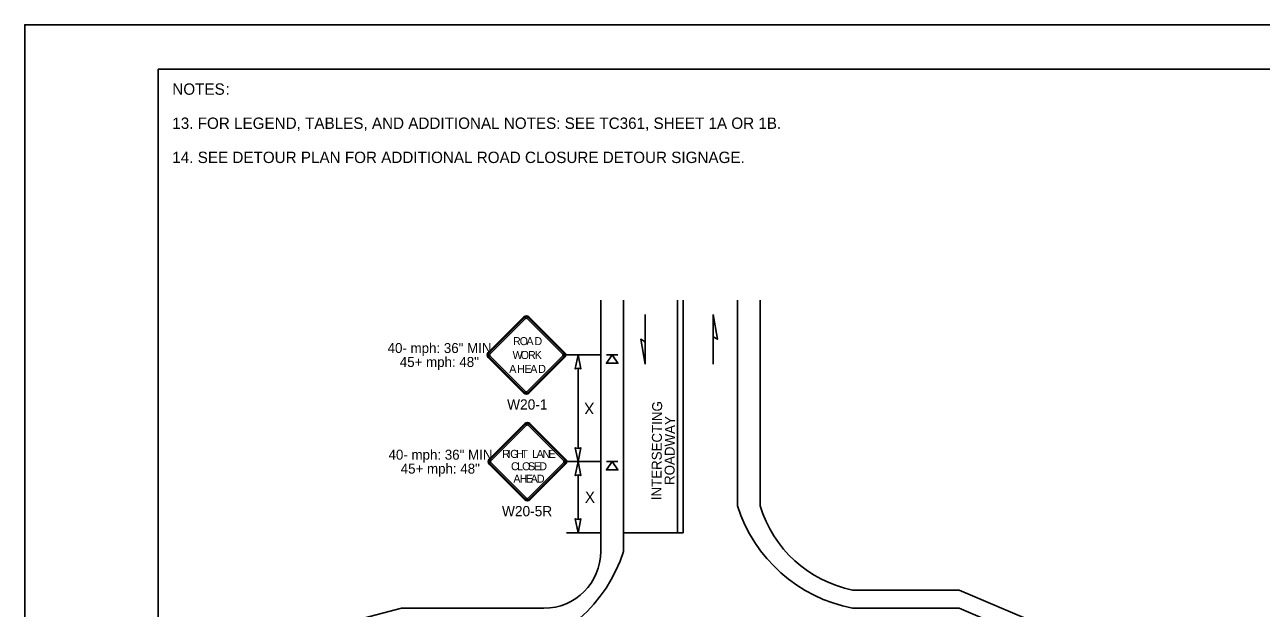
# Model space of a CAD drawing. Extents: x 99958 to 100176, y 99935 to 100011.
# Drawn here: x 100059.06 to 100067.76, y 100006.58 to 100010.69 of the extents above; entities that cross this region are included whole.
import ezdxf

# ---------------------------------------------------------------- set-up
doc = ezdxf.new("R2010")
doc.units = 0
for name, color, linetype in [('RD_ED_ShoulderPavedEdge', 7, 'Continuous'), ('RD_MK_LineDblYellowCenter', 7, 'Continuous'), ('RD_MK_LineEdgeWhite', 7, 'Continuous'), ('RD_MK_LineEdgeYellow', 7, 'Continuous'), ('RD_MK_LineLane', 7, 'Continuous'), ('RD_MK_LineStop', 7, 'Continuous'), ('SH_DE_DetailBody1Text', 7, 'Continuous'), ('SH_GI_GeneralNotesBodyText', 7, 'Continuous'), ('SH_GI_PlotLimits', 7, 'Continuous'), ('SH_GI_SheetBorder', 7, 'Continuous'), ('TR_SN_ConstructionSigns', 7, 'Continuous'), ('TR_WZ_PortableSignMountBlk-Org', 7, 'Continuous'), ('TR_WZ_WorkZoneDetails', 7, 'Continuous'), ('TR_WZ_WorkZoneTextCurrent', 7, 'Continuous')]:
    doc.layers.add(name, color=color, linetype=linetype)

msp = doc.modelspace()

# ---------------------------------------------------------------- linework, layer by layer
at = {"layer": 'RD_ED_ShoulderPavedEdge'}
for p, q in [((100065.6319, 100006.7124), (100064.8819, 100006.7124)), ((100066.3819, 100006.3924), (100065.6319, 100006.7124)), ((100061.7119, 100006.5844), (100060.42, 100006.2485)), ((100062.7119, 100006.5844), (100061.7119, 100006.5844))]:
    msp.add_line(p, q, dxfattribs=at)
for points in [[(100063.1119, 100008.751), (100063.1119, 100006.9844)], [(100064.2319, 100008.751), (100064.2319, 100007.3044)]]:
    msp.add_lwpolyline(points, dxfattribs=at)
for centre, radius, start, end in [((100065.0524, 100007.5525), 0.8571, 196.8187, 258.52872), ((100062.7119, 100006.9844), 0.4, 270, 0)]:
    msp.add_arc(centre, radius, start, end, dxfattribs=at)
at = {"layer": 'RD_MK_LineDblYellowCenter'}
for p, q in [((100063.6519, 100008.751), (100063.6519, 100007.1144)), ((100063.6919, 100008.751), (100063.6919, 100007.1144))]:
    msp.add_line(p, q, dxfattribs=at)
at = {"layer": 'RD_MK_LineEdgeWhite'}
for p, q in [((100063.2719, 100006.9844), (100063.2719, 100008.751)), ((100064.0719, 100007.3044), (100064.0719, 100008.751))]:
    msp.add_line(p, q, dxfattribs=at)
for centre, start, end in [((100065.0869, 100007.6307), 197.81715, 258.91577), ((100062.257, 100007.3107), 281.08423, 342.18285)]:
    msp.add_arc(centre, 1.0661, start, end, dxfattribs=at)
at = {"layer": 'RD_MK_LineEdgeYellow'}
msp.add_line((100065.6319, 100006.5844), (100064.8819, 100006.5844), dxfattribs=at)
at = {"layer": 'RD_MK_LineLane'}
msp.add_lwpolyline([(100065.6319, 100006.5844), (100066.3819, 100006.2644)], dxfattribs=at)
at = {"layer": 'RD_MK_LineStop'}
msp.add_line((100063.6919, 100007.1144), (100063.2719, 100007.1144), dxfattribs=at)
at = {"layer": 'SH_GI_PlotLimits'}
msp.add_lwpolyline([(100059.0625, 99999.6875), (100076.0625, 99999.6875), (100076.0625, 100010.6875), (100059.0625, 100010.6875)], close=True, dxfattribs=at)
at = {"layer": 'SH_GI_SheetBorder'}
for q in [(100060, 100000), (100075.75, 100010.375)]:
    msp.add_line((100060, 100010.375), q, dxfattribs=at)
at = {"layer": 'TR_SN_ConstructionSigns'}
for p, q in [((100062.5715, 100008.6338), (100062.3209, 100008.3832)), ((100062.5765, 100008.6288), (100062.3259, 100008.3782)), ((100062.3328, 100008.3713), (100062.5834, 100008.6218)), ((100062.5953, 100008.6218), (100062.8459, 100008.3713)), ((100062.8529, 100008.3782), (100062.6023, 100008.6288)), ((100062.8579, 100008.3832), (100062.6073, 100008.6338)), ((100062.3209, 100008.3474), (100062.5715, 100008.0968)), ((100062.3259, 100008.3524), (100062.5765, 100008.1018)), ((100062.5834, 100008.1088), (100062.3328, 100008.3593)), ((100062.8459, 100008.3593), (100062.5953, 100008.1088)), ((100062.6023, 100008.1018), (100062.8529, 100008.3524)), ((100062.6073, 100008.0968), (100062.8579, 100008.3474)), ((100062.5782, 100007.8838), (100062.3276, 100007.6332)), ((100062.5831, 100007.8788), (100062.3325, 100007.6282)), ((100062.3395, 100007.6213), (100062.5901, 100007.8718)), ((100062.602, 100007.8718), (100062.8526, 100007.6213)), ((100062.8596, 100007.6282), (100062.609, 100007.8788)), ((100062.8645, 100007.6332), (100062.6139, 100007.8838)), ((100062.3276, 100007.5974), (100062.5782, 100007.3468)), ((100062.3325, 100007.6024), (100062.5831, 100007.3518)), ((100062.5901, 100007.3588), (100062.3395, 100007.6093)), ((100062.8526, 100007.6093), (100062.602, 100007.3588)), ((100062.609, 100007.3518), (100062.8596, 100007.6024)), ((100062.6139, 100007.3468), (100062.8645, 100007.5974))]:
    msp.add_line(p, q, dxfattribs=at)
for centre, radius, start, end in [((100062.5894, 100008.6159), 0.0253, 45, 135), ((100062.5894, 100008.6159), 0.0183, 45, 135), ((100062.5894, 100008.6159), 0.00844, 45, 135), ((100062.3388, 100008.3653), 0.0253, 135, 225.00001), ((100062.3388, 100008.3653), 0.0183, 135, 225.00001), ((100062.3388, 100008.3653), 0.00844, 135, 225.00001), ((100062.84, 100008.3653), 0.00844, 315.00002, 45), ((100062.84, 100008.3653), 0.0183, 315.00002, 45), ((100062.84, 100008.3653), 0.0253, 315.00001, 45.00001), ((100062.5894, 100008.1147), 0.0253, 225.00001, 315.00001), ((100062.5894, 100008.1147), 0.0183, 225.00001, 315.00002), ((100062.5894, 100008.1147), 0.00844, 225.00001, 315.00002), ((100062.596, 100007.8659), 0.0253, 45, 135), ((100062.596, 100007.8659), 0.0183, 45, 135), ((100062.596, 100007.8659), 0.00844, 45, 135), ((100062.3455, 100007.6153), 0.0253, 135, 225.00001), ((100062.3455, 100007.6153), 0.0183, 135, 225.00001), ((100062.3455, 100007.6153), 0.00844, 135, 225.00001), ((100062.8466, 100007.6153), 0.00844, 315.00002, 45), ((100062.8466, 100007.6153), 0.0183, 315.00002, 45), ((100062.8466, 100007.6153), 0.0253, 315.00001, 45.00001), ((100062.596, 100007.3647), 0.0253, 225.00001, 315.00001), ((100062.596, 100007.3647), 0.0183, 225.00001, 315.00002), ((100062.596, 100007.3647), 0.00844, 225.00001, 315.00002)]:
    msp.add_arc(centre, radius, start, end, dxfattribs=at)
at = {"layer": 'TR_WZ_PortableSignMountBlk-Org'}
for p, q in [((100063.1519, 100008.3653), (100063.2319, 100008.3653)), ((100063.1519, 100007.6153), (100063.2319, 100007.6153))]:
    msp.add_line(p, q, dxfattribs=at)
for points in [[(100063.1919, 100008.3653), (100063.2319, 100008.3078), (100063.1519, 100008.3078)], [(100063.1919, 100007.6153), (100063.2319, 100007.5578), (100063.1519, 100007.5578)]]:
    msp.add_lwpolyline(points, close=True, dxfattribs=at)
at = {"layer": 'TR_WZ_WorkZoneDetails'}
for p, q in [((100063.4242, 100008.4581), (100063.4242, 100008.651)), ((100063.9015, 100008.4938), (100063.9015, 100008.3009)), ((100063.1119, 100008.3653), (100062.8653, 100008.3653)), ((100062.9519, 100008.2716), (100062.9519, 100007.709)), ((100063.1119, 100007.6153), (100062.8719, 100007.6153)), ((100062.9519, 100007.5216), (100062.9519, 100007.209)), ((100063.1119, 100007.1153), (100062.8719, 100007.1153)), ((100064.7227, 100006.7166), (100064.7227, 100006.7166)), ((100064.7227, 100006.5923), (100064.7227, 100006.5923))]:
    msp.add_line(p, q, dxfattribs=at)
for points in [[(100063.9015, 100008.651), (100063.9323, 100008.4759), (100063.9015, 100008.4938)], [(100063.4242, 100008.3009), (100063.3933, 100008.4759), (100063.4242, 100008.4581)], [(100062.9519, 100008.3653), (100062.9712, 100008.267), (100062.9519, 100008.2716), (100062.9327, 100008.267)], [(100062.9519, 100007.6153), (100062.9712, 100007.7136), (100062.9519, 100007.709), (100062.9327, 100007.7136)], [(100062.9519, 100007.6153), (100062.9712, 100007.517), (100062.9519, 100007.5216), (100062.9327, 100007.517)], [(100062.9519, 100007.1153), (100062.9712, 100007.2136), (100062.9519, 100007.209), (100062.9327, 100007.2136)]]:
    msp.add_lwpolyline(points, close=True, dxfattribs=at)

# ---------------------------------------------------------------- texts
at = {"layer": 'SH_DE_DetailBody1Text'}
for s, p in [('INTERSECTING', (100063.5379, 100007.3437)), ('ROADWAY', (100063.6299, 100007.4512))]:
    msp.add_text(s, height=0.07, rotation=89.5374, dxfattribs=at).set_placement(p)
at = {"layer": 'SH_GI_GeneralNotesBodyText'}
for s, p in [('NOTES', (100060.1, 100010.195)), (':', (100060.4743, 100010.195)), ('13. FOR LEGEND, TABLES, AND ADDITIONAL NOTES: SEE TC361, SHEET 1A OR 1B.', (100060.1, 100009.955)), ('14. SEE DETOUR PLAN FOR ADDITIONAL ROAD CLOSURE DETOUR SIGNAGE.', (100060.1, 100009.715))]:
    msp.add_text(s, height=0.08, rotation=360, dxfattribs=at).set_placement(p)
at = {"layer": 'TR_SN_ConstructionSigns'}
for s, p in [('R', (100062.4948, 100008.4348)), ('O', (100062.5417, 100008.4348)), ('A', (100062.5892, 100008.4348)), ('D', (100062.6457, 100008.4348)), ('W', (100062.4919, 100008.3372)), ('O', (100062.5488, 100008.3372)), ('R', (100062.6003, 100008.3372)), ('K', (100062.6475, 100008.3372)), ('A', (100062.4684, 100008.2395)), ('H', (100062.5247, 100008.2395)), ('E', (100062.5764, 100008.2395)), ('A', (100062.6158, 100008.2395)), ('D', (100062.6721, 100008.2395)), ('R', (100062.4189, 100007.642)), ('I', (100062.4582, 100007.642)), ('G', (100062.4753, 100007.642)), ('H', (100062.5161, 100007.642)), ('T', (100062.554, 100007.642)), ('L', (100062.629, 100007.642)), ('A', (100062.6604, 100007.642)), ('N', (100062.7029, 100007.642)), ('E', (100062.7445, 100007.642)), ('C', (100062.4807, 100007.5548)), ('L', (100062.5235, 100007.5548)), ('O', (100062.5589, 100007.5548)), ('S', (100062.6005, 100007.5548)), ('E', (100062.6416, 100007.5548)), ('D', (100062.6799, 100007.5548)), ('A', (100062.4976, 100007.4676)), ('H', (100062.5415, 100007.4676)), ('E', (100062.5854, 100007.4676)), ('A', (100062.6191, 100007.4676)), ('D', (100062.663, 100007.4676))]:
    msp.add_text(s, height=0.0562, dxfattribs=at).set_placement(p)
for s, p in [('W20-1', (100062.4536, 100007.9814)), ('W20-5R', (100062.4174, 100007.2314))]:
    msp.add_text(s, height=0.072, rotation=360, dxfattribs=at).set_placement(p)
at = {"layer": 'TR_WZ_WorkZoneDetails'}
for s, p in [('40- mph: 36" MIN', (100061.6134, 100008.3793)), ('45+ mph: 48"', (100061.699, 100008.2813)), ('40- mph: 36" MIN', (100061.62, 100007.6293)), ('45+ mph: 48"', (100061.7056, 100007.5313))]:
    msp.add_text(s, height=0.07, dxfattribs=at).set_placement(p)
at = {"layer": 'TR_WZ_WorkZoneTextCurrent'}
msp.add_text('X', height=0.08, rotation=180, dxfattribs=at).set_placement((100063.0667, 100008.0303))
msp.add_text('X', height=0.08, dxfattribs=at).set_placement((100063.0002, 100007.3253))

doc.saveas('drawing.dxf')
